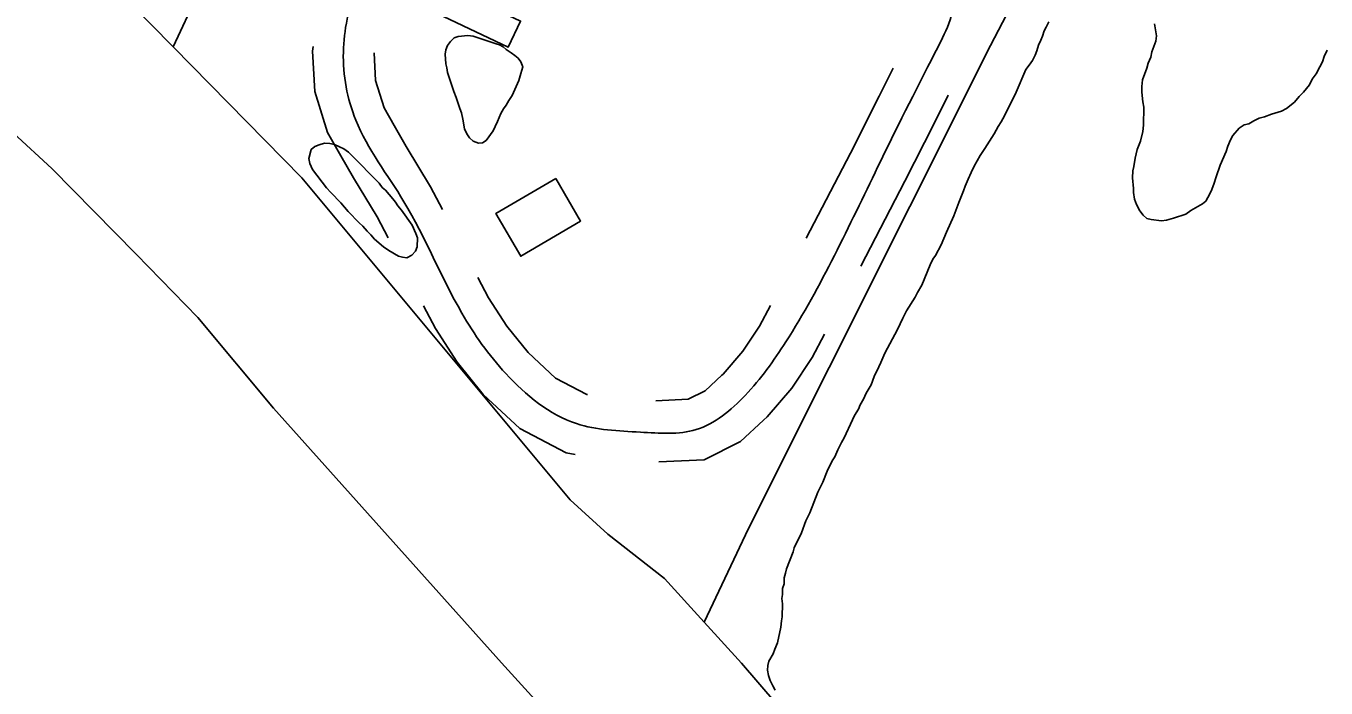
# Model space of a CAD drawing. Extents: x 3887375 to 3925618, y 296674 to 322633.
# Drawn here: x 3895360 to 3895997, y 306639 to 306964 of the extents above; entities that cross this region are included whole.
import ezdxf

# ---------------------------------------------------------------- set-up
doc = ezdxf.new("R2010")
doc.units = 0
for name, color, linetype in [('V-BLDG-OTLN', 7, 'Continuous'), ('V-RIVR-EDGE', 7, 'Continuous'), ('V-ROAD-CNTR', 7, 'Continuous'), ('V-SITE-VEGE', 7, 'Continuous'), ('V-TOPO-SHOR', 7, 'Continuous')]:
    doc.layers.add(name, color=color, linetype=linetype)

msp = doc.modelspace()

# ---------------------------------------------------------------- linework, layer by layer
at = {"layer": 'V-BLDG-OTLN'}
for points in [[(3895545.44, 306993.07), (3895602.66, 306965.94), (3895596.64, 306953.24), (3895539.42, 306980.37)], [(3895619.87, 306888.79), (3895632.01, 306867.99), (3895602.69, 306850.72), (3895590.48, 306871.63)]]:
    msp.add_lwpolyline(points, close=True, dxfattribs=at)
at = {"layer": 'V-RIVR-EDGE'}
msp.add_spline([(3894498.05, 310522.42), (3894530.03, 310496.11), (3894553.78, 310474.69), (3894579.94, 310451.31), (3894614.83, 310419.17), (3894633.24, 310400.67), (3894662.79, 310372.43), (3894685.08, 310353.44), (3894692.35, 310347.11), (3894709.79, 310328.13), (3894746.59, 310285.3), (3894785.84, 310252.18), (3894809.57, 310225.9), (3894830.41, 310205.45), (3894852.71, 310189.85), (3894866.75, 310171.85), (3894915.18, 310120.25), (3894950.06, 310083.74), (3894971.37, 310062.81), (3894999, 310039.43), (3895025.16, 310017.03), (3895052.79, 309992.68), (3895092.99, 309952.27), (3895110.91, 309932.8), (3895141.44, 309903.1), (3895188.91, 309855.88), (3895222.82, 309821.31), (3895255.75, 309784.32), (3895319.22, 309722.49), (3895350.7, 309688.42), (3895358.44, 309676.26), (3895364.73, 309669.44), (3895374.92, 309663.11), (3895388.97, 309650.44), (3895410.77, 309628.05), (3895448.54, 309583.28), (3895480.52, 309554.06), (3895503.76, 309527.78), (3895533.8, 309499.54), (3895577.4, 309454.75), (3895606.95, 309425.54), (3895653.45, 309378.81), (3895685.92, 309349.1), (3895719.83, 309314.54), (3895749.38, 309285.81), (3895790.55, 309242.49), (3895837.06, 309195.75), (3895863.69, 309164.12), (3895900.02, 309127.61), (3895944.1, 309081.37), (3895955.73, 309070.65), (3895974.63, 309054.58), (3896002.25, 309033.14), (3896032.78, 309003.93), (3896062.81, 308972.29), (3896082.67, 308950.39), (3896119.48, 308911.93), (3896139.34, 308892.46), (3896151.96, 308889.51), (3896163.12, 308883.66), (3896167.95, 308873.93), (3896170.35, 308862.27), (3896184.39, 308844.27), (3896211.03, 308816.04), (3896224.12, 308810.18), (3896236.73, 308802.37), (3896249.8, 308786.8), (3896255.61, 308776.59), (3896270.64, 308766.35), (3896280.32, 308753.22), (3896295.82, 308737.15), (3896375.27, 308661.2), (3896425.17, 308610.08), (3896464.41, 308570.65), (3896519.63, 308515.64), (3896548.69, 308483.03), (3896563.22, 308467.45), (3896597.61, 308430.94), (3896635.89, 308396.37), (3896666.41, 308365.7), (3896681.42, 308349.64), (3896712.43, 308320.42), (3896746.34, 308287.31), (3896777.36, 308260.04), (3896801.58, 308235.7), (3896820.47, 308215.26), (3896842.76, 308195.29), (3896851.46, 308181.19), (3896882.46, 308148.57), (3896918.81, 308116.43), (3896962.9, 308074.56), (3896997.76, 308033.19), (3897029.24, 307998.63), (3897042.32, 307985), (3897083.5, 307945.57), (3897107.23, 307918.31), (3897123.21, 307898.85), (3897130, 307898.83), (3897142.13, 307892.97), (3897145.99, 307882.28), (3897149.85, 307874.01), (3897162.93, 307860.38), (3897188.6, 307833.12), (3897229.29, 307788.83), (3897267.56, 307752.31), (3897300.5, 307715.81), (3897334.4, 307680.27), (3897361.53, 307651.07), (3897384.78, 307628.19), (3897411.42, 307598.98), (3897445.81, 307563.45), (3897494.26, 307516.71), (3897543.17, 307462.68), (3897584.83, 307418.38), (3897609.05, 307394.04), (3897646.83, 307355.58), (3897678.81, 307323.94), (3897715.15, 307290.34), (3897751.96, 307253.34), (3897766.97, 307236.31), (3897837.68, 307158.43), (3897886.6, 307104.4), (3897936, 307048.43), (3897965.54, 307015.34), (3898010.59, 306970.06), (3898027.54, 306949.14), (3898044.99, 306935.98), (3898063.87, 306914.08), (3898089.05, 306882.46), (3898117.14, 306854.7), (3898160.23, 306801.18), (3898195.59, 306763.7), (3898235.79, 306719.89), (3898261.46, 306693.6), (3898297.3, 306650.78), (3898332.65, 306612.33), (3898369.94, 306568.04), (3898397.54, 306534.95), (3898422.23, 306505.75), (3898462.9, 306455.14), (3898495.34, 306417.18), (3898521.97, 306382.15), (3898601.37, 306284.34), (3898652.22, 306228.37), (3898693.37, 306177.28), (3898729.68, 306130.57), (3898777.13, 306074.12), (3898825.55, 306014.26), (3898848.79, 305986.04), (3898903.98, 305917.43), (3898957.25, 305854.65), (3898984.35, 305818.16), (3899049.73, 305744.67), (3899107.84, 305679.45), (3899129.14, 305651.72), (3899142.69, 305630.31), (3899156.24, 305611.83), (3899175.12, 305587.98), (3899224.03, 305529.59), (3899255.99, 305493.57), (3899288.9, 305449.3), (3899312.61, 305415.24), (3899375.55, 305336.9), (3899410.9, 305296.02), (3899442.85, 305252.24), (3899470.43, 305211.86), (3899531.42, 305133.52), (3899579.35, 305071.24), (3899616.14, 305025.99), (3899647.13, 304986.09), (3899690.7, 304931.1), (3899729.41, 304876.62), (3899753.62, 304846.93), (3899770.56, 304821.64), (3899817.5, 304755.48), (3899845.56, 304713.16), (3899868.3, 304677.16), (3899889.6, 304650.4), (3899911.39, 304623.64), (3899955.44, 304569.14), (3899987.39, 304526.81), (3900012.56, 304494.21), (3900025.63, 304476.21), (3900037.24, 304456.75), (3900061.94, 304431.93), (3900070.67, 304424.13), (3900074.53, 304414.41), (3900074.99, 304404.21), (3900073.03, 304397.9), (3900071.55, 304388.68), (3900071.54, 304383.82), (3900075.9, 304378.96), (3900087.05, 304374.07), (3900096.26, 304367.74), (3900108.39, 304362.37), (3900117.11, 304353.6), (3900140.84, 304326.35), (3900165.54, 304299.09), (3900226.07, 304227.55), (3900277.87, 304164.29), (3900319.98, 304105.91), (3900352.41, 304062.61), (3900384.36, 304023.2), (3900411.47, 303988.16), (3900438.1, 303954.1), (3900462.8, 303926.85), (3900556.24, 303812.49), (3900597.89, 303762.85), (3900633.71, 303716.63), (3900652.59, 303691.33), (3900701.96, 303626.62), (3900774.57, 303530.77), (3900849.12, 303437.34), (3900903.35, 303371.16), (3900928.05, 303343.42), (3900948.87, 303317.63), (3901001.17, 303258.26), (3901038.95, 303216.88), (3901074.78, 303173.09), (3901092.2, 303147.31), (3901171.6, 303050.47), (3901205, 303008.62), (3901238.41, 302968.23), (3901274.74, 302927.83), (3901303.3, 302893.77), (3901343.98, 302847.53), (3901366.73, 302816.4), (3901404.5, 302770.17), (3901454.38, 302715.17), (3901507.18, 302659.19), (3901551.73, 302608.09), (3901584.66, 302570.61), (3901650.02, 302491.29), (3901680.99, 302443.62), (3901717.76, 302388.17), (3901785.52, 302298.16), (3901789.55, 302293.3)], degree=3, dxfattribs=at)
at = {"layer": 'V-ROAD-CNTR'}
for points in [[(3895514.67, 306899.95), (3895508.13, 306911.4), (3895501.82, 306931.41), (3895500.82, 306951.18), (3895501.08, 306953.53)], [(3895540.72, 306914.83), (3895535.78, 306923.49), (3895531.59, 306936.77), (3895530.91, 306950.33)], [(3895785.15, 306942.94), (3895778.31, 306929.19), (3895764.16, 306901.26), (3895742.56, 306859.65)], [(3895812.01, 306929.57), (3895805.12, 306915.73), (3895790.86, 306887.57), (3895769.19, 306845.83)], [(3895564.39, 306873.64), (3895558.61, 306884.8), (3895546.64, 306904.47), (3895540.72, 306914.83)], [(3895537.74, 306859.85), (3895532.44, 306870.09), (3895520.8, 306889.23), (3895514.67, 306899.95)], [(3895635.41, 306782.99), (3895635.07, 306783.06), (3895619.82, 306791.03), (3895606.35, 306803.56), (3895595.87, 306816.43), (3895586.87, 306830.43), (3895581.67, 306840.39)], [(3895629.38, 306753.6), (3895624.92, 306754.52), (3895602.35, 306766.31), (3895584.4, 306783.01), (3895571.55, 306798.79), (3895560.9, 306815.35), (3895555.07, 306826.52)], [(3895725.04, 306826.64), (3895719.65, 306816.5), (3895711.54, 306804.3), (3895701.81, 306793.02), (3895701.19, 306792.45)], [(3895751.53, 306812.56), (3895745.45, 306801.12), (3895735.49, 306786.13), (3895723.44, 306772.15), (3895721.58, 306770.44)], [(3895701.19, 306792.45), (3895693.05, 306784.9), (3895684.72, 306780.7), (3895668.89, 306779.95)], [(3895721.58, 306770.44), (3895710.34, 306760.02), (3895692.53, 306751.04), (3895670.31, 306749.99)]]:
    msp.add_lwpolyline(points, dxfattribs=at)
msp.add_spline([(3895975.76, 307480.63), (3895896.43, 307345.95), (3895837.92, 307238.02), (3895795.32, 307145.11), (3895771.83, 307087.99), (3895772.47, 307057.88), (3895784.76, 307027.8), (3895799.79, 307005.93), (3895814.73, 306978.8), (3895805.74, 306950.65), (3895777.51, 306894.42), (3895732.55, 306808.81), (3895712.62, 306782.59), (3895688.63, 306765.87), (3895661.29, 306764.58), (3895629.99, 306768.79), (3895595.37, 306793.28), (3895573.88, 306822.89), (3895545.53, 306877.45), (3895521.96, 306917.44), (3895515.86, 306950.76), (3895521.81, 306982.54), (3895538.61, 307023.99), (3895562.78, 307078.94), (3895626.11, 307206.02), (3895680.53, 307304.75), (3895748.73, 307445.55), (3895790.44, 307505.58), (3895834.41, 307561.07), (3895867.57, 307598.35)], degree=3, dxfattribs=at)
at = {"layer": 'V-SITE-VEGE'}
for points in [[(3895819.61, 306882.77), (3895820.42, 306885.1), (3895821.77, 306888.47), (3895823.38, 306891.83), (3895824.73, 306894.94), (3895827.67, 306900.12), (3895830.06, 306903.47), (3895834.59, 306910.7), (3895836.46, 306914.33), (3895838.06, 306916.65), (3895839.66, 306919.5), (3895845.29, 306931.15), (3895850.14, 306942.29), (3895851.73, 306944.35), (3895853.32, 306946.67), (3895854.66, 306949.26), (3895855.47, 306951.33), (3895856.29, 306954.19), (3895857.37, 306956.52), (3895858.18, 306958.59), (3895858.99, 306961.19), (3895860.06, 306963), (3895861.4, 306965.59)], [(3895913.07, 306964.64), (3895914.03, 306958.63), (3895913.73, 306956.03), (3895911.83, 306950.84), (3895911.28, 306948.24), (3895909.94, 306945.4), (3895909.38, 306942.8), (3895907.22, 306937.09), (3895906.91, 306933.97), (3895906.88, 306931.1), (3895907.33, 306926.41), (3895907.81, 306923.79), (3895907.69, 306914.94), (3895907.39, 306911.81), (3895906.28, 306907.14), (3895904.66, 306902.99), (3895903.56, 306898.83), (3895902.99, 306894.67), (3895902.44, 306892.6), (3895902.39, 306889.21), (3895902.84, 306883.99), (3895902.81, 306881.91), (3895903.29, 306878.77), (3895904.3, 306876.16), (3895905.82, 306873.01), (3895907.61, 306870.89), (3895909.41, 306869.31), (3895911.49, 306868.76), (3895916.43, 306868.17), (3895919.04, 306868.39), (3895922.45, 306869.39), (3895928.46, 306871.39), (3895930.84, 306873.18), (3895936.61, 306876.49), (3895938.2, 306877.77), (3895939.26, 306879.58), (3895940.87, 306882.69)], [(3895940.87, 306882.69), (3895942.22, 306886.06), (3895943.31, 306889.69), (3895945.21, 306895.4), (3895948.17, 306902.13), (3895948.99, 306904.73), (3895950.33, 306907.84), (3895951.41, 306909.91), (3895954.58, 306913.51), (3895956.95, 306915.04), (3895959.3, 306915.53), (3895961.67, 306917.06), (3895964.29, 306918.33), (3895966.91, 306919.08), (3895970.32, 306920.33), (3895975.28, 306921.83), (3895977.65, 306923.1), (3895981.6, 306926.17), (3895983.98, 306929), (3895986.1, 306931.06), (3895989.01, 306934.67), (3895990.36, 306937.52), (3895992.21, 306940.1), (3895994.08, 306943.46), (3895995.42, 306946.05), (3895996.24, 306948.64), (3895997.58, 306951.75)], [(3895727.39, 306638.28), (3895726.11, 306640.39), (3895724.85, 306643.01), (3895724.1, 306645.37), (3895723.61, 306647.98), (3895723.65, 306650.32), (3895724.2, 306652.4), (3895726.33, 306656.02), (3895727.15, 306658.35), (3895728.49, 306661.46), (3895730.16, 306669), (3895730.46, 306672.12), (3895730.75, 306674.2), (3895730.83, 306680.45), (3895730.61, 306683.06), (3895730.9, 306685.14), (3895730.94, 306688.01), (3895731.75, 306690.34), (3895731.79, 306693.21), (3895732.34, 306695.55), (3895732.9, 306697.63), (3895736.14, 306705.92), (3895736.68, 306708), (3895740.17, 306715.25), (3895742.34, 306721.21), (3895744.22, 306725.09), (3895748.27, 306735.2), (3895750.68, 306740.12), (3895752.84, 306745.56), (3895755.25, 306750.48), (3895756.58, 306752.55), (3895757.93, 306755.91), (3895759.8, 306759.54), (3895761.14, 306761.87), (3895765.17, 306770.67), (3895766.24, 306772.74), (3895768.11, 306775.84), (3895768.92, 306777.92), (3895770.52, 306780.76), (3895771.86, 306783.61), (3895774.27, 306787.75), (3895775.88, 306791.9), (3895778.03, 306796.55), (3895779.11, 306798.63), (3895780.99, 306803.29), (3895787.15, 306814.93), (3895789.83, 306820.37), (3895791.7, 306823.99), (3895795.96, 306830.71), (3895797.04, 306833.04), (3895799.17, 306836.66), (3895803.21, 306846.51), (3895804.56, 306849.35), (3895805.88, 306851.16), (3895808.56, 306856.34), (3895811.25, 306862.56), (3895814.75, 306870.58), (3895817.19, 306877.07), (3895819.61, 306882.77)]]:
    msp.add_lwpolyline(points, dxfattribs=at)
for points in [[(3895590.68, 306954.82), (3895592.25, 306954.3), (3895594.08, 306953.35), (3895595.61, 306951.99), (3895598.05, 306950.42), (3895599.78, 306949.16), (3895601.41, 306947.8), (3895602.72, 306945.93), (3895603.72, 306943.55), (3895602.72, 306940.32), (3895601.8, 306936.83), (3895598.55, 306929.53), (3895596.95, 306927.1), (3895595.51, 306924.67), (3895594.26, 306922.94), (3895593.01, 306920.68), (3895591.38, 306916.68), (3895590.12, 306914.25), (3895589.22, 306912.16), (3895585.83, 306907.49), (3895584.06, 306906.29), (3895581.96, 306906.14), (3895579.35, 306907.05), (3895577.63, 306908.83), (3895576.25, 306910.77), (3895575.24, 306913.23), (3895574.43, 306917.97), (3895573.77, 306920.95), (3895572.92, 306923.06), (3895571.08, 306928.51), (3895569.89, 306931.5), (3895566.87, 306940.81), (3895566.55, 306943.09), (3895566.06, 306945.02), (3895565.77, 306949.74), (3895565.97, 306951.84), (3895566.88, 306953.93), (3895568.3, 306956.01), (3895570.08, 306957.73), (3895572.01, 306958.4), (3895576.74, 306958.86), (3895579.36, 306958.48), (3895581.45, 306957.92)], [(3895549.55, 306865.91), (3895551.33, 306861.96), (3895552.09, 306859.85), (3895552.03, 306855.4), (3895551.21, 306853.32), (3895549.35, 306851.24), (3895546.97, 306849.97), (3895544.88, 306850.26), (3895542.79, 306850.81), (3895538.12, 306853.5), (3895535.52, 306855.36), (3895531.12, 306859.09), (3895529.32, 306861.21), (3895527.51, 306863.07), (3895525.44, 306865.46), (3895523.63, 306867.05), (3895518.2, 306872.63), (3895514.6, 306876.87), (3895509.69, 306881.92), (3895507.63, 306884.3), (3895500.68, 306893.3), (3895499.41, 306896.21), (3895498.91, 306898.57), (3895500.02, 306903.01), (3895501.88, 306904.55), (3895503.98, 306905.31), (3895506.61, 306906.06), (3895509.23, 306906.03), (3895511.59, 306905.47), (3895513.93, 306904.39), (3895516.01, 306903.31), (3895518.34, 306901.71), (3895520.41, 306899.85), (3895525.84, 306894.27), (3895527.13, 306892.68), (3895529.71, 306890.29), (3895531.26, 306888.69), (3895533.33, 306886.57), (3895534.87, 306884.45), (3895536.43, 306883.12), (3895540.04, 306878.88), (3895541.32, 306877.29), (3895542.61, 306875.44), (3895544.41, 306873.32)]]:
    msp.add_lwpolyline(points, close=True, dxfattribs=at)
at = {"layer": 'V-TOPO-SHOR'}
for points in [[(3895659.56, 307398.42), (3895588.04, 307257.43), (3895498.51, 307083.66), (3895444.36, 306978.98), (3895432.52, 306953.25)], [(3894907.33, 307395.48), (3895019.48, 307269.19), (3895072.48, 307207.9), (3895113.29, 307164.38), (3895138.86, 307141.77), (3895167.46, 307113.42), (3895189.93, 307090.86), (3895206.73, 307070.44), (3895220.94, 307050.05), (3895244.32, 307018.68), (3895279, 306980.41), (3895373.05, 306893.71), (3895414.4, 306851.73), (3895444.52, 306820.78), (3895481.7, 306776.27), (3895593.35, 306651.54), (3895725.93, 306505.82)], [(3896034.25, 307348.54), (3895945.92, 307171.13), (3895832.82, 306954), (3895714.18, 306717.46), (3895692.59, 306671.5)], [(3895242.66, 307148.96), (3895378.51, 307008.28), (3895432.52, 306953.25), (3895495.49, 306889.09), (3895626.96, 306731.38), (3895645.38, 306714.55), (3895673.05, 306692.93), (3895692.59, 306671.5), (3895710.81, 306651.49), (3895806.66, 306539.85), (3895882.21, 306459.05), (3895900.45, 306433.86), (3895920.88, 306408.28), (3896008.68, 306313.83), (3896106.77, 306206.33)]]:
    msp.add_lwpolyline(points, dxfattribs=at)

doc.saveas('drawing.dxf')
